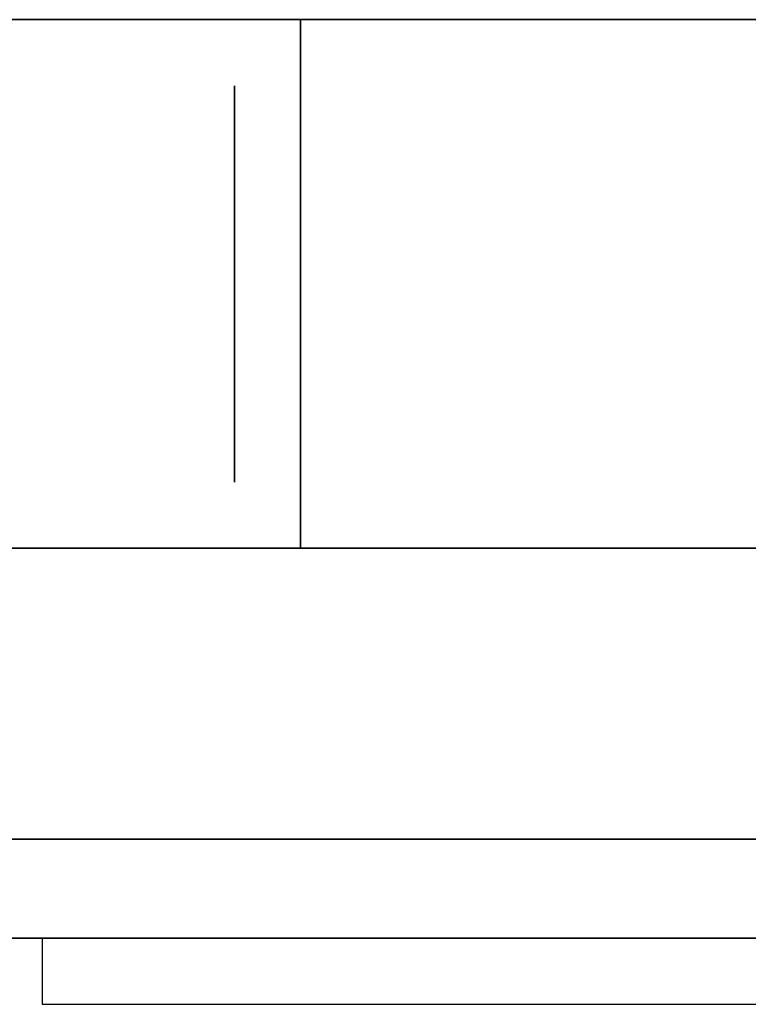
# Model space of a CAD drawing. Header units: millimetres. Extents: x 0 to 1524, y 0 to 1016.
# Tile 304 of 352: x 1393.04 to 1394.14, y 398.46 to 399.95. Entities that reach past the tile are written whole.
import ezdxf

# ---------------------------------------------------------------- set-up
doc = ezdxf.new("R2010")
doc.units = ezdxf.units.MM
doc.header["$LTSCALE"] = 83.82
doc.layers.get('0').update_dxf_attribs({"linetype": 'CONTINUOUS'})

msp = doc.modelspace()

# ---------------------------------------------------------------- linework, layer by layer
at = {"color": 6, "linetype": 'CONTINUOUS'}
for p, q in [((1394.7654, 399.9467), (1392.9214, 399.9467)), ((1392.9214, 399.9467), (1394.7654, 399.9467)), ((1394.7654, 399.9467), (1392.9214, 399.9467)), ((1392.9214, 399.9467), (1394.7654, 399.9467)), ((1394.7654, 399.9467), (1392.9214, 399.9467)), ((1392.9214, 399.9467), (1394.7654, 399.9467)), ((1394.7654, 399.9467), (1392.9214, 399.9467)), ((1392.9214, 399.9467), (1394.7654, 399.9467)), ((1392.9654, 399.9467), (1394.7654, 399.9467)), ((1394.7654, 399.9467), (1392.9654, 399.9467)), ((1392.9654, 399.9467), (1394.7654, 399.9467)), ((1394.7654, 399.9467), (1392.9654, 399.9467)), ((1392.9654, 399.9467), (1394.7654, 399.9467)), ((1394.7654, 399.9467), (1392.9654, 399.9467)), ((1392.9654, 399.9467), (1394.7654, 399.9467)), ((1394.7654, 399.9467), (1392.9654, 399.9467)), ((1392.9214, 399.1467), (1394.7654, 399.1467)), ((1394.7654, 399.1467), (1392.9214, 399.1467)), ((1392.9214, 399.1467), (1394.7654, 399.1467)), ((1394.7654, 399.1467), (1392.9214, 399.1467)), ((1392.9214, 399.1467), (1394.7654, 399.1467)), ((1394.7654, 399.1467), (1392.9214, 399.1467)), ((1392.9214, 399.1467), (1394.7654, 399.1467)), ((1394.7654, 399.1467), (1392.9214, 399.1467)), ((1394.7654, 399.1467), (1392.9654, 399.1467)), ((1392.9654, 399.1467), (1394.7654, 399.1467)), ((1394.7654, 399.1467), (1392.9654, 399.1467)), ((1392.9654, 399.1467), (1394.7654, 399.1467)), ((1394.7654, 399.1467), (1392.9654, 399.1467)), ((1392.9654, 399.1467), (1394.7654, 399.1467)), ((1394.7654, 399.1467), (1392.9654, 399.1467)), ((1392.9654, 399.1467), (1394.7654, 399.1467)), ((1392.4694, 398.7067), (1396.474, 398.7067)), ((1396.474, 398.7067), (1392.474, 398.7067)), ((1392.474, 398.7067), (1397.474, 398.7067)), ((1392.474, 398.7067), (1397.474, 398.7067)), ((1392.474, 398.7067), (1396.474, 398.7067)), ((1396.474, 398.7067), (1392.4766, 398.7067)), ((1396.474, 398.5567), (1392.4694, 398.5567)), ((1392.474, 398.5567), (1396.474, 398.5567)), ((1397.424, 398.5567), (1392.474, 398.5567)), ((1397.424, 398.5567), (1392.474, 398.5567)), ((1396.474, 398.5567), (1392.474, 398.5567)), ((1392.4766, 398.5567), (1396.474, 398.5567)), ((1393.074, 398.5567), (1393.074, 398.4567)), ((1393.074, 398.5567), (1393.074, 398.4567)), ((1397.424, 398.5567), (1393.074, 398.5567)), ((1393.074, 398.5567), (1397.424, 398.5567)), ((1397.424, 398.5567), (1393.074, 398.5567)), ((1393.074, 398.5567), (1397.424, 398.5567)), ((1397.424, 398.5567), (1393.074, 398.5567)), ((1393.074, 398.5567), (1397.424, 398.5567)), ((1393.074, 398.5567), (1393.074, 398.4567)), ((1393.074, 398.5567), (1393.074, 398.4567)), ((1393.074, 398.5567), (1393.074, 398.4567)), ((1393.074, 398.5567), (1393.074, 398.4567)), ((1393.074, 398.4567), (1397.534, 398.4567)), ((1393.074, 398.4567), (1397.534, 398.4567)), ((1393.074, 398.4567), (1397.534, 398.4567)), ((1393.074, 398.4567), (1397.534, 398.4567)), ((1393.074, 398.4567), (1397.534, 398.4567)), ((1393.074, 398.4567), (1397.534, 398.4567))]:
    msp.add_line(p, q, dxfattribs=at)
for points in [[(1393.4654, 399.5467), (1393.4654, 399.6243), (1393.4654, 399.6991), (1393.4654, 399.768), (1393.4654, 399.8295), (1393.4654, 399.879), (1393.4654, 399.9159), (1393.4654, 399.9388), (1393.4654, 399.9467), (1393.4654, 399.939), (1393.4654, 399.9165), (1393.4654, 399.8798), (1393.4654, 399.8295), (1393.4654, 399.7692), (1393.4654, 399.7004), (1393.4654, 399.6257), (1393.4654, 399.5467)], [(1393.4654, 399.5467), (1393.4654, 399.6243), (1393.4654, 399.6991), (1393.4654, 399.768), (1393.4654, 399.8295), (1393.4654, 399.879), (1393.4654, 399.9159), (1393.4654, 399.9388), (1393.4654, 399.9467), (1393.4654, 399.939), (1393.4654, 399.9165), (1393.4654, 399.8798), (1393.4654, 399.8295), (1393.4654, 399.7692), (1393.4654, 399.7004), (1393.4654, 399.6257), (1393.4654, 399.5467)], [(1393.4654, 399.5467), (1393.4654, 399.6243), (1393.4654, 399.6991), (1393.4654, 399.768), (1393.4654, 399.8295), (1393.4654, 399.879), (1393.4654, 399.9159), (1393.4654, 399.9388), (1393.4654, 399.9467), (1393.4654, 399.939), (1393.4654, 399.9165), (1393.4654, 399.8798), (1393.4654, 399.8295), (1393.4654, 399.7692), (1393.4654, 399.7004), (1393.4654, 399.6257), (1393.4654, 399.5467)], [(1393.4654, 399.5467), (1393.4654, 399.6243), (1393.4654, 399.6991), (1393.4654, 399.768), (1393.4654, 399.8295), (1393.4654, 399.879), (1393.4654, 399.9159), (1393.4654, 399.9388), (1393.4654, 399.9467), (1393.4654, 399.939), (1393.4654, 399.9165), (1393.4654, 399.8798), (1393.4654, 399.8295), (1393.4654, 399.7692), (1393.4654, 399.7004), (1393.4654, 399.6257), (1393.4654, 399.5467)], [(1393.4654, 399.5467), (1393.4654, 399.6243), (1393.4654, 399.6991), (1393.4654, 399.768), (1393.4654, 399.8295), (1393.4654, 399.879), (1393.4654, 399.9159), (1393.4654, 399.9388), (1393.4654, 399.9467), (1393.4654, 399.939), (1393.4654, 399.9165), (1393.4654, 399.8798), (1393.4654, 399.8295), (1393.4654, 399.7692), (1393.4654, 399.7004), (1393.4654, 399.6257), (1393.4654, 399.5467)], [(1393.4654, 399.5467), (1393.4654, 399.6243), (1393.4654, 399.6991), (1393.4654, 399.768), (1393.4654, 399.8295), (1393.4654, 399.879), (1393.4654, 399.9159), (1393.4654, 399.9388), (1393.4654, 399.9467), (1393.4654, 399.939), (1393.4654, 399.9165), (1393.4654, 399.8798), (1393.4654, 399.8295), (1393.4654, 399.7692), (1393.4654, 399.7004), (1393.4654, 399.6257), (1393.4654, 399.5467)], [(1393.4654, 399.5467), (1393.4654, 399.6243), (1393.4654, 399.6991), (1393.4654, 399.768), (1393.4654, 399.8295), (1393.4654, 399.879), (1393.4654, 399.9159), (1393.4654, 399.9388), (1393.4654, 399.9467), (1393.4654, 399.939), (1393.4654, 399.9165), (1393.4654, 399.8798), (1393.4654, 399.8295), (1393.4654, 399.7692), (1393.4654, 399.7004), (1393.4654, 399.6257), (1393.4654, 399.5467)], [(1393.4654, 399.5467), (1393.4654, 399.6243), (1393.4654, 399.6991), (1393.4654, 399.768), (1393.4654, 399.8295), (1393.4654, 399.879), (1393.4654, 399.9159), (1393.4654, 399.9388), (1393.4654, 399.9467), (1393.4654, 399.939), (1393.4654, 399.9165), (1393.4654, 399.8798), (1393.4654, 399.8295), (1393.4654, 399.7692), (1393.4654, 399.7004), (1393.4654, 399.6257), (1393.4654, 399.5467)], [(1393.3654, 399.5467), (1393.3654, 399.6049), (1393.3654, 399.661), (1393.3654, 399.7127), (1393.3654, 399.7588), (1393.3654, 399.7959), (1393.3654, 399.8236), (1393.3654, 399.8407), (1393.3654, 399.8467), (1393.3654, 399.8409), (1393.3654, 399.824), (1393.3654, 399.7965), (1393.3654, 399.7588), (1393.3654, 399.7135), (1393.3654, 399.6619), (1393.3654, 399.606), (1393.3654, 399.5467)], [(1393.3654, 399.5467), (1393.3654, 399.6049), (1393.3654, 399.661), (1393.3654, 399.7127), (1393.3654, 399.7588), (1393.3654, 399.7959), (1393.3654, 399.8236), (1393.3654, 399.8407), (1393.3654, 399.8467), (1393.3654, 399.8409), (1393.3654, 399.824), (1393.3654, 399.7965), (1393.3654, 399.7588), (1393.3654, 399.7135), (1393.3654, 399.6619), (1393.3654, 399.606), (1393.3654, 399.5467)], [(1393.3654, 399.5467), (1393.3654, 399.6049), (1393.3654, 399.661), (1393.3654, 399.7127), (1393.3654, 399.7588), (1393.3654, 399.7959), (1393.3654, 399.8236), (1393.3654, 399.8407), (1393.3654, 399.8467), (1393.3654, 399.8409), (1393.3654, 399.824), (1393.3654, 399.7965), (1393.3654, 399.7588), (1393.3654, 399.7135), (1393.3654, 399.6619), (1393.3654, 399.606), (1393.3654, 399.5467)], [(1393.3654, 399.5467), (1393.3654, 399.6049), (1393.3654, 399.661), (1393.3654, 399.7127), (1393.3654, 399.7588), (1393.3654, 399.7959), (1393.3654, 399.8236), (1393.3654, 399.8407), (1393.3654, 399.8467), (1393.3654, 399.8409), (1393.3654, 399.824), (1393.3654, 399.7965), (1393.3654, 399.7588), (1393.3654, 399.7135), (1393.3654, 399.6619), (1393.3654, 399.606), (1393.3654, 399.5467)], [(1393.3654, 399.5467), (1393.3654, 399.6049), (1393.3654, 399.661), (1393.3654, 399.7127), (1393.3654, 399.7588), (1393.3654, 399.7959), (1393.3654, 399.8236), (1393.3654, 399.8407), (1393.3654, 399.8467), (1393.3654, 399.8409), (1393.3654, 399.824), (1393.3654, 399.7965), (1393.3654, 399.7588), (1393.3654, 399.7135), (1393.3654, 399.6619), (1393.3654, 399.606), (1393.3654, 399.5467)], [(1393.3654, 399.5467), (1393.3654, 399.6049), (1393.3654, 399.661), (1393.3654, 399.7127), (1393.3654, 399.7588), (1393.3654, 399.7959), (1393.3654, 399.8236), (1393.3654, 399.8407), (1393.3654, 399.8467), (1393.3654, 399.8409), (1393.3654, 399.824), (1393.3654, 399.7965), (1393.3654, 399.7588), (1393.3654, 399.7135), (1393.3654, 399.6619), (1393.3654, 399.606), (1393.3654, 399.5467)], [(1393.3654, 399.5467), (1393.3654, 399.6049), (1393.3654, 399.661), (1393.3654, 399.7127), (1393.3654, 399.7588), (1393.3654, 399.7959), (1393.3654, 399.8236), (1393.3654, 399.8407), (1393.3654, 399.8467), (1393.3654, 399.8409), (1393.3654, 399.824), (1393.3654, 399.7965), (1393.3654, 399.7588), (1393.3654, 399.7135), (1393.3654, 399.6619), (1393.3654, 399.606), (1393.3654, 399.5467)], [(1393.3654, 399.5467), (1393.3654, 399.6049), (1393.3654, 399.661), (1393.3654, 399.7127), (1393.3654, 399.7588), (1393.3654, 399.7959), (1393.3654, 399.8236), (1393.3654, 399.8407), (1393.3654, 399.8467), (1393.3654, 399.8409), (1393.3654, 399.824), (1393.3654, 399.7965), (1393.3654, 399.7588), (1393.3654, 399.7135), (1393.3654, 399.6619), (1393.3654, 399.606), (1393.3654, 399.5467)], [(1393.3654, 399.5467), (1393.3654, 399.4884), (1393.3654, 399.4323), (1393.3654, 399.3806), (1393.3654, 399.3345), (1393.3654, 399.2974), (1393.3654, 399.2697), (1393.3654, 399.2526), (1393.3654, 399.2467), (1393.3654, 399.2524), (1393.3654, 399.2693), (1393.3654, 399.2968), (1393.3654, 399.3345), (1393.3654, 399.3798), (1393.3654, 399.4314), (1393.3654, 399.4874), (1393.3654, 399.5467)], [(1393.3654, 399.5467), (1393.3654, 399.4884), (1393.3654, 399.4323), (1393.3654, 399.3806), (1393.3654, 399.3345), (1393.3654, 399.2974), (1393.3654, 399.2697), (1393.3654, 399.2526), (1393.3654, 399.2467), (1393.3654, 399.2524), (1393.3654, 399.2693), (1393.3654, 399.2968), (1393.3654, 399.3345), (1393.3654, 399.3798), (1393.3654, 399.4314), (1393.3654, 399.4874), (1393.3654, 399.5467)], [(1393.3654, 399.5467), (1393.3654, 399.4884), (1393.3654, 399.4323), (1393.3654, 399.3806), (1393.3654, 399.3345), (1393.3654, 399.2974), (1393.3654, 399.2697), (1393.3654, 399.2526), (1393.3654, 399.2467), (1393.3654, 399.2524), (1393.3654, 399.2693), (1393.3654, 399.2968), (1393.3654, 399.3345), (1393.3654, 399.3798), (1393.3654, 399.4314), (1393.3654, 399.4874), (1393.3654, 399.5467)], [(1393.3654, 399.5467), (1393.3654, 399.4884), (1393.3654, 399.4323), (1393.3654, 399.3806), (1393.3654, 399.3345), (1393.3654, 399.2974), (1393.3654, 399.2697), (1393.3654, 399.2526), (1393.3654, 399.2467), (1393.3654, 399.2524), (1393.3654, 399.2693), (1393.3654, 399.2968), (1393.3654, 399.3345), (1393.3654, 399.3798), (1393.3654, 399.4314), (1393.3654, 399.4874), (1393.3654, 399.5467)], [(1393.3654, 399.5467), (1393.3654, 399.4884), (1393.3654, 399.4323), (1393.3654, 399.3806), (1393.3654, 399.3345), (1393.3654, 399.2974), (1393.3654, 399.2697), (1393.3654, 399.2526), (1393.3654, 399.2467), (1393.3654, 399.2524), (1393.3654, 399.2693), (1393.3654, 399.2968), (1393.3654, 399.3345), (1393.3654, 399.3798), (1393.3654, 399.4314), (1393.3654, 399.4874), (1393.3654, 399.5467)], [(1393.3654, 399.5467), (1393.3654, 399.4884), (1393.3654, 399.4323), (1393.3654, 399.3806), (1393.3654, 399.3345), (1393.3654, 399.2974), (1393.3654, 399.2697), (1393.3654, 399.2526), (1393.3654, 399.2467), (1393.3654, 399.2524), (1393.3654, 399.2693), (1393.3654, 399.2968), (1393.3654, 399.3345), (1393.3654, 399.3798), (1393.3654, 399.4314), (1393.3654, 399.4874), (1393.3654, 399.5467)], [(1393.3654, 399.5467), (1393.3654, 399.4884), (1393.3654, 399.4323), (1393.3654, 399.3806), (1393.3654, 399.3345), (1393.3654, 399.2974), (1393.3654, 399.2697), (1393.3654, 399.2526), (1393.3654, 399.2467), (1393.3654, 399.2524), (1393.3654, 399.2693), (1393.3654, 399.2968), (1393.3654, 399.3345), (1393.3654, 399.3798), (1393.3654, 399.4314), (1393.3654, 399.4874), (1393.3654, 399.5467)], [(1393.3654, 399.5467), (1393.3654, 399.4884), (1393.3654, 399.4323), (1393.3654, 399.3806), (1393.3654, 399.3345), (1393.3654, 399.2974), (1393.3654, 399.2697), (1393.3654, 399.2526), (1393.3654, 399.2467), (1393.3654, 399.2524), (1393.3654, 399.2693), (1393.3654, 399.2968), (1393.3654, 399.3345), (1393.3654, 399.3798), (1393.3654, 399.4314), (1393.3654, 399.4874), (1393.3654, 399.5467)], [(1393.4654, 399.5467), (1393.4654, 399.469), (1393.4654, 399.3942), (1393.4654, 399.3253), (1393.4654, 399.2638), (1393.4654, 399.2143), (1393.4654, 399.1774), (1393.4654, 399.1545), (1393.4654, 399.1467), (1393.4654, 399.1543), (1393.4654, 399.1768), (1393.4654, 399.2135), (1393.4654, 399.2638), (1393.4654, 399.3241), (1393.4654, 399.3929), (1393.4654, 399.4676), (1393.4654, 399.5467)], [(1393.4654, 399.5467), (1393.4654, 399.469), (1393.4654, 399.3942), (1393.4654, 399.3253), (1393.4654, 399.2638), (1393.4654, 399.2143), (1393.4654, 399.1774), (1393.4654, 399.1545), (1393.4654, 399.1467), (1393.4654, 399.1543), (1393.4654, 399.1768), (1393.4654, 399.2135), (1393.4654, 399.2638), (1393.4654, 399.3241), (1393.4654, 399.3929), (1393.4654, 399.4676), (1393.4654, 399.5467)], [(1393.4654, 399.5467), (1393.4654, 399.469), (1393.4654, 399.3942), (1393.4654, 399.3253), (1393.4654, 399.2638), (1393.4654, 399.2143), (1393.4654, 399.1774), (1393.4654, 399.1545), (1393.4654, 399.1467), (1393.4654, 399.1543), (1393.4654, 399.1768), (1393.4654, 399.2135), (1393.4654, 399.2638), (1393.4654, 399.3241), (1393.4654, 399.3929), (1393.4654, 399.4676), (1393.4654, 399.5467)], [(1393.4654, 399.5467), (1393.4654, 399.469), (1393.4654, 399.3942), (1393.4654, 399.3253), (1393.4654, 399.2638), (1393.4654, 399.2143), (1393.4654, 399.1774), (1393.4654, 399.1545), (1393.4654, 399.1467), (1393.4654, 399.1543), (1393.4654, 399.1768), (1393.4654, 399.2135), (1393.4654, 399.2638), (1393.4654, 399.3241), (1393.4654, 399.3929), (1393.4654, 399.4676), (1393.4654, 399.5467)], [(1393.4654, 399.5467), (1393.4654, 399.469), (1393.4654, 399.3942), (1393.4654, 399.3253), (1393.4654, 399.2638), (1393.4654, 399.2143), (1393.4654, 399.1774), (1393.4654, 399.1545), (1393.4654, 399.1467), (1393.4654, 399.1543), (1393.4654, 399.1768), (1393.4654, 399.2135), (1393.4654, 399.2638), (1393.4654, 399.3241), (1393.4654, 399.3929), (1393.4654, 399.4676), (1393.4654, 399.5467)], [(1393.4654, 399.5467), (1393.4654, 399.469), (1393.4654, 399.3942), (1393.4654, 399.3253), (1393.4654, 399.2638), (1393.4654, 399.2143), (1393.4654, 399.1774), (1393.4654, 399.1545), (1393.4654, 399.1467), (1393.4654, 399.1543), (1393.4654, 399.1768), (1393.4654, 399.2135), (1393.4654, 399.2638), (1393.4654, 399.3241), (1393.4654, 399.3929), (1393.4654, 399.4676), (1393.4654, 399.5467)], [(1393.4654, 399.5467), (1393.4654, 399.469), (1393.4654, 399.3942), (1393.4654, 399.3253), (1393.4654, 399.2638), (1393.4654, 399.2143), (1393.4654, 399.1774), (1393.4654, 399.1545), (1393.4654, 399.1467), (1393.4654, 399.1543), (1393.4654, 399.1768), (1393.4654, 399.2135), (1393.4654, 399.2638), (1393.4654, 399.3241), (1393.4654, 399.3929), (1393.4654, 399.4676), (1393.4654, 399.5467)], [(1393.4654, 399.5467), (1393.4654, 399.469), (1393.4654, 399.3942), (1393.4654, 399.3253), (1393.4654, 399.2638), (1393.4654, 399.2143), (1393.4654, 399.1774), (1393.4654, 399.1545), (1393.4654, 399.1467), (1393.4654, 399.1543), (1393.4654, 399.1768), (1393.4654, 399.2135), (1393.4654, 399.2638), (1393.4654, 399.3241), (1393.4654, 399.3929), (1393.4654, 399.4676), (1393.4654, 399.5467)]]:
    msp.add_lwpolyline(points, dxfattribs=at)

doc.saveas('drawing.dxf')
